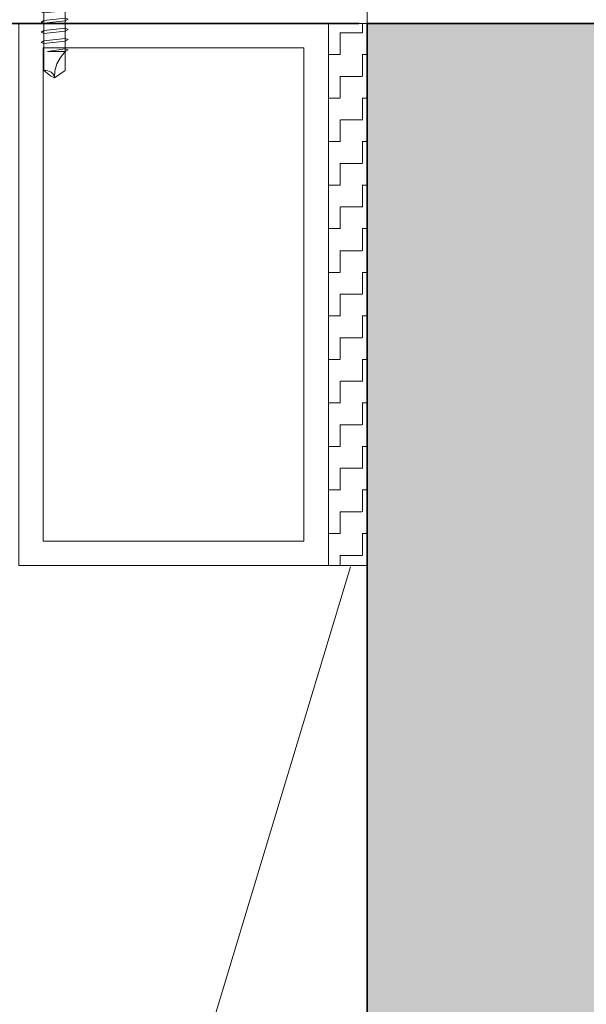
# Model space of a CAD drawing. Header units: metres. Extents: x 1316.5 to 1415.3, y -94.1 to -52.
# Tile 621 of 656: x 1412.934 to 1413.08, y -73.59 to -73.335. Entities that reach past the tile are written whole.
import ezdxf

# ---------------------------------------------------------------- set-up
doc = ezdxf.new("R2010")
doc.units = ezdxf.units.M
doc.header["$PDMODE"] = 65
for name, pattern in [('AUSGEZOGEN', [0]), ('GETRENNT2_S10', [0.045, 0.02, -0.01, 0, -0.005, 0, -0.01]), ('STRICHPUNKT2_S5', [0.09999999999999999, 0.07, -0.01, 0.01, -0.01])]:
    doc.linetypes.add(name, pattern=pattern)
for name, color, linetype, lineweight in [('XR$3$Achsen', 4, 'AUSGEZOGEN', 13), ('XR$3$Fenster', 3, 'AUSGEZOGEN', 18), ('XR$3$Maßlinie 1_50', 7, 'AUSGEZOGEN', 25), ('XR$3$Muster', 4, 'AUSGEZOGEN', 13), ('XR$3$Möblierung', 4, 'AUSGEZOGEN', 13), ('XR$3$STANDARD_1', 7, 'AUSGEZOGEN', 25), ('XR$3$Türen', 3, 'AUSGEZOGEN', 18), ('XR$3$Wand Mauerwerk tr_1', 42, 'AUSGEZOGEN', 18)]:
    doc.layers.add(name, color=color, linetype=linetype, lineweight=lineweight)
doc.styles.add('ARIAL', font='arial.ttf')
doc.dimstyles.new('DIMSTYLE_27', dxfattribs={"dimtxt": 0.04, "dimasz": 0.03, "dimexe": 0, "dimexo": 1e-06, "dimgap": 0.02, "dimtad": 2, "dimrnd": 0.005, "dimzin": 4, "dimdsep": 46, "dimtxsty": 'ARIAL', "dimblk1": 'ALL_ML_KREIS', "dimblk2": 'ALL_ML_KREIS', "dimsah": 1, "dimcen": 0, "dimse1": 1, "dimse2": 1, "dimclrd": 7, "dimclre": 7, "dimclrt": 7, "dimadec": 0, "dimazin": 0, "dimtfac": 1, "dimtdec": 0, "dimtix": 1, "dimtmove": 2, "dimatfit": 3, "dimfxl": 0, "dimtzin": 0, "dimlwd": 0, "dimlwe": 25, "dimarcsym": 0})
doc.dimstyles.new('DIMSTYLE_4', dxfattribs={"dimtxt": 0.04, "dimasz": 0.03, "dimexe": 0, "dimexo": 1e-06, "dimgap": 0.02, "dimtad": 2, "dimdec": 1, "dimlfac": 100, "dimrnd": 0.5, "dimzin": 4, "dimdsep": 46, "dimtxsty": 'ARIAL', "dimblk1": 'ALL_ML_KREIS', "dimblk2": 'ALL_ML_KREIS', "dimsah": 1, "dimcen": 0, "dimse1": 1, "dimse2": 1, "dimclrd": 7, "dimclre": 7, "dimclrt": 7, "dimadec": 0, "dimazin": 0, "dimtfac": 1, "dimtdec": 0, "dimtix": 1, "dimtmove": 2, "dimatfit": 3, "dimfxl": 0, "dimtzin": 0, "dimlwd": 0, "dimlwe": 25, "dimarcsym": 0})
doc.dimstyles.new('DIMSTYLE_5', dxfattribs={"dimtxt": 0.04, "dimasz": 0.03, "dimexe": 0, "dimexo": 1e-06, "dimgap": 0.02, "dimtad": 2, "dimdec": 1, "dimlfac": 100, "dimrnd": 0.5, "dimzin": 4, "dimdsep": 46, "dimtxsty": 'ARIAL', "dimblk1": 'ALL_ML_KREIS', "dimblk2": 'ALL_ML_KREIS', "dimsah": 1, "dimcen": 0, "dimse1": 1, "dimse2": 1, "dimclrd": 7, "dimclre": 7, "dimclrt": 7, "dimadec": 0, "dimazin": 0, "dimtfac": 1, "dimtdec": 0, "dimtix": 1, "dimtmove": 2, "dimatfit": 3, "dimfxl": 0, "dimtvp": 1.2, "dimtzin": 0, "dimlwd": 0, "dimlwe": 25, "dimarcsym": 0})

# ---------------------------------------------------------------- blocks, each defined once
blk = doc.blocks.new('COMPLEXOBJECT_23')
at = {"layer": 'XR$3$STANDARD_1', "linetype": 'AUSGEZOGEN', "lineweight": 35, "transparency": 33554687}
h = blk.add_hatch(color=7, dxfattribs=at)
h.set_gradient(color2=(0, 0, 0), one_color=1)
h.paths.add_polyline_path([(1412.951816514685, -73.18419559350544), (1412.951816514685, -73.18610934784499), (1412.934216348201, -73.18419559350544)], flags=0)
h = blk.add_hatch(color=7, dxfattribs=at)
h.set_gradient(color2=(0, 0, 0), one_color=1)
h.paths.add_polyline_path([(1412.951816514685, -73.18610934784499), (1412.934216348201, -73.18610934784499), (1412.934216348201, -73.18419559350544)], flags=0)
at = {"layer": 'XR$3$STANDARD_1', "color": 7, "linetype": 'AUSGEZOGEN', "lineweight": 13, "transparency": 33554687}
for p, q in [((1412.937515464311, -73.18323871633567), (1412.937515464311, -73.1789314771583)), ((1412.937515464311, -73.1789314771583), (1412.94301513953, -73.1789314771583)), ((1412.939992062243, -73.1789314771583), (1412.939992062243, -73.18323871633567)), ((1412.94301513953, -73.1789314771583), (1412.948515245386, -73.1789314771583)), ((1412.946042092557, -73.1789314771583), (1412.946042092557, -73.18323871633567)), ((1412.948515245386, -73.1789314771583), (1412.948515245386, -73.18323871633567)), ((1412.934216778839, -73.18419473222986), (1412.937515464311, -73.18323871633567)), ((1412.951816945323, -73.18419473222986), (1412.934216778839, -73.18419473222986)), ((1412.934216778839, -73.18419473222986), (1412.934216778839, -73.18611020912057)), ((1412.948515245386, -73.18323871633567), (1412.937515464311, -73.18323871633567)), ((1412.951816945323, -73.18419473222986), (1412.948515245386, -73.18323871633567)), ((1412.951816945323, -73.18611020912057), (1412.951816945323, -73.18419473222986)), ((1412.934216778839, -73.18611020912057), (1412.951816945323, -73.18611020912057)), ((1412.940267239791, -73.18784266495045), (1412.940267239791, -73.18611020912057)), ((1412.940267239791, -73.18784266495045), (1412.945766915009, -73.18724967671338)), ((1412.945766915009, -73.18611020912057), (1412.945766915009, -73.18724967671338)), ((1412.945766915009, -73.18724967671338), (1412.946479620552, -73.18753562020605)), ((1412.939551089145, -73.18827287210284), (1412.940267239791, -73.18784266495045)), ((1412.940267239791, -73.18856226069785), (1412.939551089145, -73.18827287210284)), ((1412.945766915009, -73.18797314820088), (1412.940267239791, -73.18856226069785)), ((1412.940267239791, -73.19047429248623), (1412.940267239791, -73.18856226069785)), ((1412.946479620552, -73.18753562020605), (1412.945766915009, -73.18797314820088)), ((1412.945766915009, -73.18797314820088), (1412.945766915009, -73.18988517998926)), ((1412.939551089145, -73.19090837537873), (1412.940267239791, -73.19048118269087)), ((1412.940267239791, -73.19119733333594), (1412.939551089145, -73.19090837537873)), ((1412.940267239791, -73.19048118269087), (1412.945766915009, -73.18988517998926)), ((1412.945766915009, -73.1906155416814), (1412.940267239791, -73.19119733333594)), ((1412.940267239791, -73.19311324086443), (1412.940267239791, -73.19119733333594)), ((1412.945766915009, -73.18988517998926), (1412.946479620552, -73.19017069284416)), ((1412.946479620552, -73.19017069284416), (1412.945766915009, -73.1906155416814)), ((1412.945766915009, -73.19060822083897), (1412.945766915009, -73.19252412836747)), ((1412.939551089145, -73.19354689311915), (1412.940267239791, -73.19311668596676)), ((1412.940267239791, -73.19383283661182), (1412.939551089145, -73.19354689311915)), ((1412.940267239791, -73.19311668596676), (1412.945766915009, -73.19252412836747)), ((1412.945766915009, -73.19325061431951), (1412.940267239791, -73.19383283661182)), ((1412.940267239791, -73.19574831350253), (1412.940267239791, -73.19383283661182)), ((1412.945766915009, -73.19252412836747), (1412.946479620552, -73.19280964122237)), ((1412.946479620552, -73.19280964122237), (1412.945766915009, -73.19325061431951)), ((1412.945766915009, -73.19324716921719), (1412.945766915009, -73.19515920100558)), ((1412.939551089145, -73.19618239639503), (1412.940267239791, -73.19575175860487)), ((1412.940267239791, -73.19647135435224), (1412.939551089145, -73.19618239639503)), ((1412.940267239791, -73.19575175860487), (1412.945766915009, -73.19515920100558)), ((1412.945766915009, -73.19588611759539), (1412.940267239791, -73.19647135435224)), ((1412.940267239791, -73.34846625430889), (1412.940267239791, -73.19647135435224)), ((1412.945766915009, -73.19515920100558), (1412.946479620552, -73.19544858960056)), ((1412.946479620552, -73.19544858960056), (1412.945766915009, -73.19588611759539)), ((1412.945766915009, -73.19588224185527), (1412.945766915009, -73.19779814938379)), ((1412.941191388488, -73.19852119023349), (1412.945766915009, -73.19779814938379)), ((1412.945766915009, -73.19852119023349), (1412.941191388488, -73.19852119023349)), ((1412.945766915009, -73.19779814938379), (1412.946479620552, -73.19808366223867)), ((1412.946479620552, -73.19808366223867), (1412.945766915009, -73.19852119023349)), ((1412.945766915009, -73.19852119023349), (1412.945766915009, -73.34846625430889)), ((1412.940267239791, -73.32236400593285), (1412.945766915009, -73.32177144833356)), ((1412.945766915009, -73.32177144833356), (1412.946479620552, -73.32205696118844)), ((1412.946479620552, -73.32205696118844), (1412.945766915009, -73.3224979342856)), ((1412.939551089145, -73.32279464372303), (1412.940267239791, -73.32236400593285)), ((1412.940267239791, -73.32308360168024), (1412.939551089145, -73.32279464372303)), ((1412.945766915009, -73.3224979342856), (1412.940267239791, -73.32308360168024)), ((1412.940267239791, -73.32499563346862), (1412.940267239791, -73.32308360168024)), ((1412.940267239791, -73.32500295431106), (1412.945766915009, -73.32440652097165)), ((1412.945766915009, -73.32249448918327), (1412.945766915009, -73.32440652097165)), ((1412.945766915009, -73.32440652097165), (1412.946479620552, -73.32469590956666)), ((1412.939551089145, -73.32542971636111), (1412.940267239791, -73.32500295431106)), ((1412.940267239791, -73.32571910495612), (1412.939551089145, -73.32542971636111)), ((1412.945766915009, -73.3251368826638), (1412.940267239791, -73.32571910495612)), ((1412.940267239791, -73.32763458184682), (1412.940267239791, -73.32571910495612)), ((1412.940267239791, -73.32763802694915), (1412.945766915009, -73.32704546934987)), ((1412.946479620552, -73.32469590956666), (1412.945766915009, -73.3251368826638)), ((1412.945766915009, -73.32512999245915), (1412.945766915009, -73.32704546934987)), ((1412.945766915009, -73.32704546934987), (1412.946479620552, -73.32733098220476)), ((1412.939551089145, -73.32806866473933), (1412.940267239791, -73.32763802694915)), ((1412.940267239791, -73.32835417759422), (1412.939551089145, -73.32806866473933)), ((1412.945766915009, -73.3277719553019), (1412.940267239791, -73.32835417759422)), ((1412.940267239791, -73.33026965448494), (1412.940267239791, -73.32835417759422)), ((1412.940267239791, -73.33027353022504), (1412.945766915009, -73.32968054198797)), ((1412.946479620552, -73.32733098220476), (1412.945766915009, -73.3277719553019)), ((1412.945766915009, -73.32776851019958), (1412.945766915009, -73.32968398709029)), ((1412.945766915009, -73.32968054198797), (1412.946479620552, -73.32996993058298)), ((1412.939551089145, -73.33070718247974), (1412.940267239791, -73.33027353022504)), ((1412.940267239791, -73.33099312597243), (1412.939551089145, -73.33070718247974)), ((1412.945766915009, -73.33040745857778), (1412.940267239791, -73.33099312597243)), ((1412.946479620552, -73.32996993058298), (1412.945766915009, -73.33040745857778)), ((1412.939551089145, -73.33334268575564), (1412.940267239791, -73.33291204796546)), ((1412.940267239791, -73.33362819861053), (1412.939551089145, -73.33334268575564)), ((1412.940267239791, -73.33291204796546), (1412.945766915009, -73.33231949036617)), ((1412.945766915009, -73.3330459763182), (1412.940267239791, -73.33362819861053)), ((1412.940267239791, -73.33554367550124), (1412.940267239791, -73.33362819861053)), ((1412.945766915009, -73.33231949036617), (1412.946479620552, -73.33260500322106)), ((1412.946479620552, -73.33260500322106), (1412.945766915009, -73.3330459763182)), ((1412.945766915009, -73.3330425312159), (1412.945766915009, -73.33495456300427)), ((1412.939551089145, -73.33597775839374), (1412.940267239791, -73.33554755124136)), ((1412.940267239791, -73.33626714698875), (1412.939551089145, -73.33597775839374)), ((1412.940267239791, -73.33554755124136), (1412.945766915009, -73.33495456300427)), ((1412.945766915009, -73.33568147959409), (1412.940267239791, -73.33626714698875)), ((1412.945766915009, -73.33495456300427), (1412.946479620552, -73.33524395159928)), ((1412.946479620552, -73.33524395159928), (1412.945766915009, -73.33568147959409)), ((1412.939551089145, -73.33861670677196), (1412.940267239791, -73.33818606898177)), ((1412.940267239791, -73.33890221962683), (1412.939551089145, -73.33861670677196)), ((1412.940267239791, -73.33818606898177), (1412.945766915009, -73.33759006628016)), ((1412.945766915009, -73.3383204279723), (1412.940267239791, -73.33890221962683)), ((1412.945766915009, -73.33759006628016), (1412.946479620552, -73.33787945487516)), ((1412.946479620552, -73.33787945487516), (1412.945766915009, -73.3383204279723)), ((1412.939551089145, -73.34125522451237), (1412.940267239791, -73.34082501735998)), ((1412.940267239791, -73.34154116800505), (1412.939551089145, -73.34125522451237)), ((1412.940267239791, -73.34082501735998), (1412.945766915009, -73.3402285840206)), ((1412.945766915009, -73.3409555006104), (1412.940267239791, -73.34154116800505)), ((1412.945766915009, -73.3402285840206), (1412.946479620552, -73.34051797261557)), ((1412.946479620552, -73.34051797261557), (1412.945766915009, -73.3409555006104)), ((1412.945766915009, -73.34095205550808), (1412.945766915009, -73.3428675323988)), ((1412.941191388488, -73.3435905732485), (1412.945766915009, -73.3428675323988)), ((1412.945766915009, -73.3435905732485), (1412.941191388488, -73.3435905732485)), ((1412.944518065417, -73.34509349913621), (1412.945766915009, -73.34359444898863)), ((1412.945766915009, -73.3428675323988), (1412.946479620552, -73.34315347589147)), ((1412.946479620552, -73.34315347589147), (1412.945766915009, -73.3435905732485)), ((1412.943114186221, -73.34855065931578), (1412.943621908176, -73.34677298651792)), ((1412.943621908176, -73.34677298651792), (1412.944518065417, -73.34509349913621)), ((1412.940267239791, -73.34846625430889), (1412.940774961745, -73.34846969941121)), ((1412.941075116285, -73.34921771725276), (1412.940267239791, -73.34846625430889)), ((1412.940774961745, -73.34846969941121), (1412.941272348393, -73.34855410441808)), ((1412.941995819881, -73.34985979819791), (1412.941075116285, -73.34921771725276)), ((1412.941272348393, -73.34855410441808), (1412.941738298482, -73.34871300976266)), ((1412.941738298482, -73.34871300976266), (1412.941949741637, -73.34882239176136)), ((1412.941949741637, -73.34882239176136), (1412.942150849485, -73.34894942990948)), ((1412.94301513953, -73.35037828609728), (1412.941995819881, -73.34985979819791)), ((1412.942150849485, -73.34894942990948), (1412.942334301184, -73.34908680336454)), ((1412.942334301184, -73.34908680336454), (1412.942500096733, -73.34924570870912)), ((1412.942500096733, -73.34924570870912), (1412.942641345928, -73.34941150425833)), ((1412.942641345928, -73.34941150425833), (1412.942764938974, -73.34959151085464)), ((1412.942764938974, -73.34959151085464), (1412.942891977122, -73.34984214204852)), ((1412.942891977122, -73.34984214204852), (1412.942976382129, -73.35010999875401)), ((1412.945766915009, -73.34846625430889), (1412.94301513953, -73.35037828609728)), ((1412.94301513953, -73.35037828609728), (1412.943114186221, -73.34855065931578)), ((1412.942976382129, -73.35010999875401), (1412.94301513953, -73.35037828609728))]:
    blk.add_line(p, q, dxfattribs=at)
blk = doc.blocks.new('COMPLEXOBJECT_41')
at = {"layer": 'XR$3$STANDARD_1', "color": 7, "linetype": 'AUSGEZOGEN', "lineweight": 13, "transparency": 33554687}
for p, q in [((1412.980844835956, -73.1651166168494), (1412.874768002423, -73.1651166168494)), ((1412.874768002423, -73.1651166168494), (1412.874768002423, -73.3393705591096)), ((1412.979846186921, -73.16611483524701), (1412.875766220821, -73.16611483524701)), ((1412.875766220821, -73.16611483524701), (1412.875766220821, -73.34037609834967)), ((1412.979846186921, -73.1811152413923), (1412.979846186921, -73.16611483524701)), ((1412.980844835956, -73.18011659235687), (1412.980844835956, -73.1651166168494)), ((1413.009846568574, -73.1811152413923), (1412.979846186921, -73.1811152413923)), ((1413.010844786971, -73.18011659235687), (1412.980844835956, -73.18011659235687)), ((1413.009846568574, -73.18311512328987), (1413.009846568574, -73.1811152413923)), ((1413.010844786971, -73.1841137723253), (1413.010844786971, -73.18011659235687)), ((1412.990845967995, -73.18311512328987), (1413.009846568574, -73.18311512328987)), ((1412.990845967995, -73.18311512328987), (1412.990845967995, -73.1841137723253)), ((1412.990845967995, -73.1841137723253), (1413.010844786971, -73.1841137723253)), ((1412.874768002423, -73.3393705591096), (1412.858765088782, -73.3393705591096)), ((1412.858765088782, -73.3393705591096), (1412.858765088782, -73.34036920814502)), ((1412.875766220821, -73.34036920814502), (1412.858765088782, -73.34036920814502))]:
    blk.add_line(p, q, dxfattribs=at)
blk = doc.blocks.new('ALL_ML_KREIS')
at = {"color": 0, "linetype": 'ByBlock', "lineweight": -2}
for p, q in [((0, -0.5), (0, 0.5)), ((-1, 0), (0.5, 0))]:
    blk.add_line(p, q, dxfattribs=at)
blk.add_circle((0, 0), 0.15, dxfattribs=at)
blk = doc.blocks.new('*D241')
at = {"layer": 'DEFPOINTS', "color": 7, "linetype": 'AUSGEZOGEN', "lineweight": 25, "transparency": 33554687}
for p in [(1412.798766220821, -73.43636920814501), (1413.023766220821, -73.84536920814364), (1412.798766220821, -74.35704428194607)]:
    blk.add_point(p, dxfattribs=at)
at = {"layer": 'XR$3$Maßlinie 1_50', "color": 7, "linetype": 'AUSGEZOGEN', "lineweight": -2, "transparency": 33554687}
blk.add_line((1412.798766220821, -74.35704428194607), (1413.023766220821, -74.35704428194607), dxfattribs=at)
at = {"layer": 'XR$3$Maßlinie 1_50', "color": 7, "linetype": 'AUSGEZOGEN', "lineweight": 25, "transparency": 33554687, "xscale": 0.03, "yscale": 0.03, "zscale": 0.03, "rotation": 180}
blk.add_blockref('ALL_ML_KREIS', (1412.798766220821, -74.35704428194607), dxfattribs=at)
at = {"layer": 'XR$3$Maßlinie 1_50', "color": 7, "linetype": 'AUSGEZOGEN', "lineweight": 25, "transparency": 33554687, "xscale": 0.03, "yscale": 0.03, "zscale": 0.03}
blk.add_blockref('ALL_ML_KREIS', (1413.023766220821, -74.35704428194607), dxfattribs=at)
at = {"layer": 'XR$3$Maßlinie 1_50', "color": 7, "linetype": 'AUSGEZOGEN', "lineweight": 25, "transparency": 33554687, "insert": (1412.927536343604, -74.32704428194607), "char_height": 0.04, "width": 0.16, "attachment_point": 5, "style": 'ARIAL'}
blk.add_mtext('\\A1;{\\A1;{22\\H0.026400;\\S5^ ;}}', dxfattribs=at)
blk = doc.blocks.new('*D248')
at = {"layer": 'DEFPOINTS', "color": 7, "linetype": 'AUSGEZOGEN', "lineweight": 25, "transparency": 33554687}
for p in [(1411.523766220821, -72.95764860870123), (1411.523766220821, -73.72702482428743), (1413.023766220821, -73.73636920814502)]:
    blk.add_point(p, dxfattribs=at)
at = {"layer": 'XR$3$Maßlinie 1_50', "color": 7, "linetype": 'AUSGEZOGEN', "lineweight": -2, "transparency": 33554687}
blk.add_line((1411.523766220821, -72.95764860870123), (1413.023766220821, -72.95764860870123), dxfattribs=at)
at = {"layer": 'XR$3$Maßlinie 1_50', "color": 7, "linetype": 'AUSGEZOGEN', "lineweight": 25, "transparency": 33554687, "xscale": 0.03, "yscale": 0.03, "zscale": 0.03, "rotation": 180}
blk.add_blockref('ALL_ML_KREIS', (1411.523766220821, -72.95764860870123), dxfattribs=at)
at = {"layer": 'XR$3$Maßlinie 1_50', "color": 7, "linetype": 'AUSGEZOGEN', "lineweight": 25, "transparency": 33554687, "xscale": 0.03, "yscale": 0.03, "zscale": 0.03}
blk.add_blockref('ALL_ML_KREIS', (1413.023766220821, -72.95764860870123), dxfattribs=at)
at = {"layer": 'XR$3$Maßlinie 1_50', "color": 7, "linetype": 'AUSGEZOGEN', "lineweight": 25, "transparency": 33554687, "insert": (1412.27672392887, -72.92696648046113), "char_height": 0.04, "width": 0.16, "attachment_point": 5, "style": 'ARIAL'}
blk.add_mtext('\\A1;{\\A1;{1.50\\H0.026400;\\S^ ;}}', dxfattribs=at)
blk = doc.blocks.new('*D249')
at = {"layer": 'DEFPOINTS', "color": 7, "linetype": 'AUSGEZOGEN', "lineweight": 25, "transparency": 33554687}
for p in [(1413.023766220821, -72.95764860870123), (1414.043766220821, -73.26842329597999), (1413.023766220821, -73.73636920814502)]:
    blk.add_point(p, dxfattribs=at)
at = {"layer": 'XR$3$Maßlinie 1_50', "color": 7, "linetype": 'AUSGEZOGEN', "lineweight": -2, "transparency": 33554687}
blk.add_line((1413.023766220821, -72.95764860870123), (1414.043766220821, -72.95764860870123), dxfattribs=at)
at = {"layer": 'XR$3$Maßlinie 1_50', "color": 7, "linetype": 'AUSGEZOGEN', "lineweight": 25, "transparency": 33554687, "xscale": 0.03, "yscale": 0.03, "zscale": 0.03, "rotation": 180}
blk.add_blockref('ALL_ML_KREIS', (1413.023766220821, -72.95764860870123), dxfattribs=at)
at = {"layer": 'XR$3$Maßlinie 1_50', "color": 7, "linetype": 'AUSGEZOGEN', "lineweight": 25, "transparency": 33554687, "xscale": 0.03, "yscale": 0.03, "zscale": 0.03}
blk.add_blockref('ALL_ML_KREIS', (1414.043766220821, -72.95764860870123), dxfattribs=at)
at = {"layer": 'XR$3$Maßlinie 1_50', "color": 7, "linetype": 'AUSGEZOGEN', "lineweight": 25, "transparency": 33554687, "insert": (1413.536860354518, -72.92696648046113), "char_height": 0.04, "width": 0.16, "attachment_point": 5, "style": 'ARIAL'}
blk.add_mtext('\\A1;{\\A1;{1.02\\H0.026400;\\S^ ;}}', dxfattribs=at)
blk = doc.blocks.new('*D271')
at = {"layer": 'DEFPOINTS', "color": 7, "linetype": 'AUSGEZOGEN', "lineweight": 25, "transparency": 33554687}
for p in [(1412.878766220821, -73.0731445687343), (1412.878766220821, -73.20709263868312), (1412.933766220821, -73.37111668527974)]:
    blk.add_point(p, dxfattribs=at)
at = {"layer": 'XR$3$Maßlinie 1_50', "color": 7, "linetype": 'AUSGEZOGEN', "lineweight": -2, "transparency": 33554687}
blk.add_line((1412.878766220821, -73.0731445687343), (1412.933766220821, -73.0731445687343), dxfattribs=at)
at = {"layer": 'XR$3$Maßlinie 1_50', "color": 7, "linetype": 'AUSGEZOGEN', "lineweight": 25, "transparency": 33554687, "xscale": 0.03, "yscale": 0.03, "zscale": 0.03, "rotation": 180}
blk.add_blockref('ALL_ML_KREIS', (1412.878766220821, -73.0731445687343), dxfattribs=at)
at = {"layer": 'XR$3$Maßlinie 1_50', "color": 7, "linetype": 'AUSGEZOGEN', "lineweight": 25, "transparency": 33554687, "xscale": 0.03, "yscale": 0.03, "zscale": 0.03}
blk.add_blockref('ALL_ML_KREIS', (1412.933766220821, -73.0731445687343), dxfattribs=at)
at = {"layer": 'XR$3$Maßlinie 1_50', "color": 7, "linetype": 'AUSGEZOGEN', "lineweight": 25, "transparency": 33554687, "insert": (1412.924075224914, -73.0274624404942), "char_height": 0.04, "width": 0.12, "attachment_point": 5, "style": 'ARIAL'}
blk.add_mtext('\\A1;{\\A1;{5\\H0.026400;\\S5^ ;}}', dxfattribs=at)
blk = doc.blocks.new('*D272')
at = {"layer": 'DEFPOINTS', "color": 7, "linetype": 'AUSGEZOGEN', "lineweight": 25, "transparency": 33554687}
for p in [(1412.933766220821, -73.0731445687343), (1412.933766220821, -73.37111668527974), (1413.023766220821, -73.56125838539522)]:
    blk.add_point(p, dxfattribs=at)
at = {"layer": 'XR$3$Maßlinie 1_50', "color": 7, "linetype": 'AUSGEZOGEN', "lineweight": -2, "transparency": 33554687}
blk.add_line((1412.933766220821, -73.0731445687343), (1413.023766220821, -73.0731445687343), dxfattribs=at)
at = {"layer": 'XR$3$Maßlinie 1_50', "color": 7, "linetype": 'AUSGEZOGEN', "lineweight": 25, "transparency": 33554687, "xscale": 0.03, "yscale": 0.03, "zscale": 0.03, "rotation": 180}
blk.add_blockref('ALL_ML_KREIS', (1412.933766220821, -73.0731445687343), dxfattribs=at)
at = {"layer": 'XR$3$Maßlinie 1_50', "color": 7, "linetype": 'AUSGEZOGEN', "lineweight": 25, "transparency": 33554687, "xscale": 0.03, "yscale": 0.03, "zscale": 0.03}
blk.add_blockref('ALL_ML_KREIS', (1413.023766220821, -73.0731445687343), dxfattribs=at)
at = {"layer": 'XR$3$Maßlinie 1_50', "color": 7, "linetype": 'AUSGEZOGEN', "lineweight": 25, "transparency": 33554687, "insert": (1412.978455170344, -73.0424624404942), "char_height": 0.04, "width": 0.12, "attachment_point": 5, "style": 'ARIAL'}
blk.add_mtext('\\A1;{\\A1;{9\\H0.026400;\\S^ ;}}', dxfattribs=at)
blk = doc.blocks.new('*D273')
at = {"layer": 'DEFPOINTS', "color": 7, "linetype": 'AUSGEZOGEN', "lineweight": 25, "transparency": 33554687}
for p in [(1413.023766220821, -73.0731445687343), (1414.033766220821, -73.19601456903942), (1413.023766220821, -73.56125838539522)]:
    blk.add_point(p, dxfattribs=at)
at = {"layer": 'XR$3$Maßlinie 1_50', "color": 7, "linetype": 'AUSGEZOGEN', "lineweight": -2, "transparency": 33554687}
blk.add_line((1413.023766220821, -73.0731445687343), (1414.033766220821, -73.0731445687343), dxfattribs=at)
at = {"layer": 'XR$3$Maßlinie 1_50', "color": 7, "linetype": 'AUSGEZOGEN', "lineweight": 25, "transparency": 33554687, "xscale": 0.03, "yscale": 0.03, "zscale": 0.03, "rotation": 180}
blk.add_blockref('ALL_ML_KREIS', (1413.023766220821, -73.0731445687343), dxfattribs=at)
at = {"layer": 'XR$3$Maßlinie 1_50', "color": 7, "linetype": 'AUSGEZOGEN', "lineweight": 25, "transparency": 33554687, "xscale": 0.03, "yscale": 0.03, "zscale": 0.03}
blk.add_blockref('ALL_ML_KREIS', (1414.033766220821, -73.0731445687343), dxfattribs=at)
at = {"layer": 'XR$3$Maßlinie 1_50', "color": 7, "linetype": 'AUSGEZOGEN', "lineweight": 25, "transparency": 33554687, "insert": (1413.535516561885, -73.0424624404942), "char_height": 0.04, "width": 0.16, "attachment_point": 5, "style": 'ARIAL'}
blk.add_mtext('\\A1;{\\A1;{1.01\\H0.026400;\\S^ ;}}', dxfattribs=at)

msp = doc.modelspace()

# ---------------------------------------------------------------- hatches: boundary and pattern name
at = {"layer": 'XR$3$Muster', "linetype": 'AUSGEZOGEN', "lineweight": 13, "transparency": 33554687}
h = msp.add_hatch(dxfattribs=at)
h.set_pattern_fill('MUSTER', color=4, scale=0.005625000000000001, angle=90.00000000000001, style=0, pattern_type=2)
h.set_pattern_definition([(90.00000000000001, (-0.01125, 0.01125), (-0.005625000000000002, 0.005625), [0.005625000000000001, -0.005625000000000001]), (180, (-0.01125, 0.01125), (-0.005625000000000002, -0.005625), [0.005625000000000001, -0.005625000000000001])])
h.paths.add_polyline_path([(1413.023766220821, -73.47636920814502), (1413.023766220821, -73.33636920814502), (1413.013766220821, -73.33636920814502), (1413.013766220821, -73.47636920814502)], flags=0)
at = {"layer": 'XR$3$Möblierung', "linetype": 'AUSGEZOGEN', "lineweight": 13, "transparency": 33554687}
msp.add_hatch(color=8, dxfattribs=at).paths.add_polyline_path([(1413.842493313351, -73.41236920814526), (1413.842493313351, -73.41426920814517), (1413.82503912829, -73.41426920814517), (1413.82503912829, -73.41236920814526), (1413.825766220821, -73.41236920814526), (1413.82933808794, -73.41049397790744), (1413.829473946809, -73.41026920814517), (1413.829766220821, -73.41026920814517), (1413.829766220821, -73.35806920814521), (1413.828516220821, -73.35806920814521), (1413.827597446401, -73.35688571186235), (1413.826512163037, -73.35585276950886), (1413.825284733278, -73.35499356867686), (1413.823019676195, -73.35386920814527), (1413.818766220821, -73.35386920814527), (1413.817530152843, -73.35367343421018), (1413.816415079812, -73.35310527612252), (1413.815530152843, -73.35222034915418), (1413.814961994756, -73.35110527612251), (1413.814766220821, -73.34986920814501), (1413.814766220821, -73.34036920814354), (1413.814961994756, -73.33913314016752), (1413.815530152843, -73.33801806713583), (1413.816415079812, -73.33713314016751), (1413.817530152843, -73.33656498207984), (1413.818766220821, -73.33636920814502), (1413.023766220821, -73.33636920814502), (1413.023766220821, -73.73636920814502), (1413.933766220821, -73.73636920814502), (1413.933766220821, -73.33636920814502), (1413.848766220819, -73.33636920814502), (1413.850002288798, -73.33656498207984), (1413.85111736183, -73.33713314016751), (1413.852002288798, -73.33801806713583), (1413.852570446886, -73.33913314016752), (1413.852766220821, -73.34036920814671), (1413.852766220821, -73.34986920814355), (1413.852570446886, -73.35110527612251), (1413.852002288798, -73.35222034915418), (1413.85111736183, -73.35310527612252), (1413.850002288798, -73.35367343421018), (1413.848766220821, -73.35386920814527), (1413.844512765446, -73.35386920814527), (1413.842247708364, -73.35499356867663), (1413.841020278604, -73.35585276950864), (1413.83993499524, -73.3568857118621), (1413.839016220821, -73.35806920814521), (1413.837766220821, -73.35806920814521), (1413.837766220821, -73.41026920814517), (1413.838058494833, -73.41026920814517), (1413.838194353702, -73.41049397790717), (1413.841766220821, -73.41236920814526)])

# ---------------------------------------------------------------- linework, layer by layer
at = {"layer": 'XR$3$Achsen', "color": 4, "linetype": 'STRICHPUNKT2_S5', "lineweight": 35, "transparency": 33554687}
msp.add_line((1410.121630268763, -73.33636920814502), (1414.924918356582, -73.33636920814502), dxfattribs=at)
at = {"layer": 'XR$3$Fenster', "color": 7, "linetype": 'AUSGEZOGEN', "lineweight": 13, "transparency": 33554687}
msp.add_line((1413.048766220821, -73.33636920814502), (1412.968766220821, -73.33636920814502), dxfattribs=at)
for points in [[(1412.933766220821, -73.47636920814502), (1413.013766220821, -73.47636920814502), (1413.013766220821, -73.33636920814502), (1412.933766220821, -73.33636920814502), (1412.933766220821, -73.47636920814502)], [(1412.940066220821, -73.470069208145), (1413.007466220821, -73.470069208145), (1413.007466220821, -73.34266920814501), (1412.940066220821, -73.34266920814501), (1412.940066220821, -73.470069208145)]]:
    msp.add_lwpolyline(points, close=True, dxfattribs=at)
at = {"layer": 'XR$3$STANDARD_1', "color": 7, "linetype": 'AUSGEZOGEN', "lineweight": 35, "transparency": 33554687}
msp.add_lwpolyline([(1413.933766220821, -73.33636920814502), (1413.023766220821, -73.33636920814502), (1413.023766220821, -73.73636920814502), (1413.933766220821, -73.73636920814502), (1413.933766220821, -73.33636920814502)], close=True, dxfattribs=at)
at = {"layer": 'XR$3$Türen', "color": 4, "linetype": 'AUSGEZOGEN', "lineweight": 13, "transparency": 33554687}
msp.add_line((1413.013766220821, -73.47636920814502), (1413.023766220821, -73.47636920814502), dxfattribs=at)
at = {"layer": 'XR$3$Wand Mauerwerk tr_1', "color": 7, "linetype": 'GETRENNT2_S10', "lineweight": 13, "transparency": 33554687}
msp.add_line((1413.023766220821, -72.8945762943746), (1413.023766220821, -73.33636920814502), dxfattribs=at)
at = {"layer": 'XR$3$Wand Mauerwerk tr_1', "color": 7, "linetype": 'AUSGEZOGEN', "lineweight": 18, "transparency": 33554687}
msp.add_line((1413.078766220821, -73.33636920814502), (1412.968766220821, -73.33636920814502), dxfattribs=at)
at = {"layer": 'XR$3$Wand Mauerwerk tr_1', "color": 7, "linetype": 'AUSGEZOGEN', "lineweight": 25, "transparency": 33554687}
msp.add_line((1413.078766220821, -73.33636920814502), (1413.391405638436, -73.33636920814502), dxfattribs=at)
at = {"layer": 'XR$3$Wand Mauerwerk tr_1', "color": 7, "linetype": 'AUSGEZOGEN', "lineweight": 13, "transparency": 33554687}
msp.add_line((1412.934757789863, -73.75703499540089), (1413.019469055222, -73.4766877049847), dxfattribs=at)

# ---------------------------------------------------------------- block references
at = {"layer": 'XR$3$STANDARD_1', "color": 7, "linetype": 'AUSGEZOGEN', "lineweight": 13, "transparency": 33554687}
for name in ['COMPLEXOBJECT_41', 'COMPLEXOBJECT_23']:
    msp.add_blockref(name, (0, 0), dxfattribs=at)

# ---------------------------------------------------------------- dimensions: what is measured, and where the dimension line sits
at = {"layer": 'XR$3$Maßlinie 1_50', "color": 7, "linetype": 'AUSGEZOGEN', "lineweight": 25, "transparency": 33554687}
for base, p1, p2, dimstyle, picture, middle in [((1413.023766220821, -72.95764860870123), (1411.523766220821, -73.72702382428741), (1413.023766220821, -73.73636820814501), 'DIMSTYLE_27', '*D248', (1412.27672392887, -72.92696648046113)), ((1414.043766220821, -72.95764860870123), (1413.023766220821, -73.73636820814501), (1414.043766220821, -73.26842229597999), 'DIMSTYLE_27', '*D249', (1413.536860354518, -72.92696648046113)), ((1412.933766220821, -73.0731445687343), (1412.878766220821, -73.20709163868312), (1412.933766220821, -73.37111568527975), 'DIMSTYLE_5', '*D271', (1412.924075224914, -73.0274624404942)), ((1413.023766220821, -73.0731445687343), (1412.933766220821, -73.37111568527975), (1413.023766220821, -73.56125738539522), 'DIMSTYLE_5', '*D272', (1412.978455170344, -73.0424624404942)), ((1414.033766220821, -73.0731445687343), (1413.023766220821, -73.56125738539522), (1414.033766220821, -73.19601356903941), 'DIMSTYLE_27', '*D273', (1413.535516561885, -73.0424624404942)), ((1413.023766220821, -74.35704428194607), (1412.798766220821, -73.43637020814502), (1413.023766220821, -73.84537020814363), 'DIMSTYLE_4', '*D241', (1412.927536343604, -74.32704428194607))]:
    dim = msp.add_linear_dim(base=base, p1=p1, p2=p2, dimstyle=dimstyle, override={"dimpost": '<>', "dimclrd": 7, "dimclre": 7, "dimclrt": 7, "dimlwd": 0, "dimlwe": 25}, dxfattribs=at)
    dim.commit()
    dim.dimension.update_dxf_attribs({"geometry": picture, "text_midpoint": middle, "dimtype": 160})

doc.saveas('drawing.dxf')
